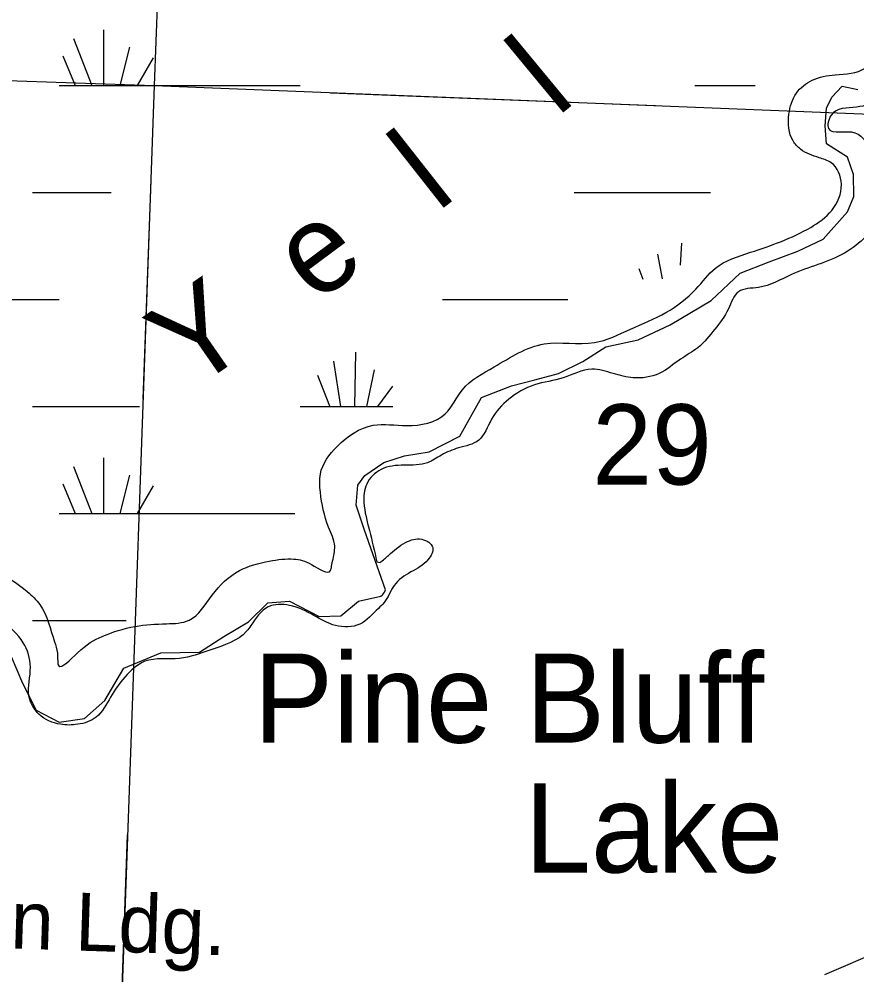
# Model space of a CAD drawing. Extents: x 1219626 to 1426462, y 456797 to 752399.
# Drawn here: x 1251626 to 1256321, y 604027 to 609386 of the extents above; entities that cross this region are included whole.
import ezdxf

# ---------------------------------------------------------------- set-up
doc = ezdxf.new("R2010")
doc.units = 0
for name, color, linetype in [('Geographic Features Text', 7, 'Continuous'), ('Lakes and Ponds', 7, 'Continuous'), ('Masks', 7, 'Continuous'), ('Narrow River Creek and Branch and Slough Text', 7, 'Continuous'), ('Section Lines', 7, 'Continuous'), ('Section Numbers', 7, 'Continuous'), ('State Routes Highway Center Lines', 7, 'Continuous'), ('Swamps', 7, 'Continuous'), ('Uninventoried Roads and Features', 7, 'Continuous')]:
    doc.layers.add(name, color=color, linetype=linetype)

msp = doc.modelspace()

# ---------------------------------------------------------------- linework, layer by layer
at = {"layer": 'Lakes and Ponds'}
for p, q in [((1253377.2, 606318.6), (1253382.8, 606347.4)), ((1253630.9, 606343.5), (1253649.9, 606339.7))]:
    msp.add_line(p, q, dxfattribs=at)
for points in [[(1253382.8, 606347.4), (1253394.3, 606431.3), (1253359.9, 606538.3), (1253314.1, 606733), (1253314.1, 606836.1), (1253407.6, 606990.5), (1253609.9, 607108.9), (1253798.2, 607107.2), (1254014.4, 607173.8), (1254109.8, 607307.4), (1254287.7, 607436.4), (1254568.6, 607564.9), (1254849.4, 607572.9), (1255052.3, 607647.2), (1255250.7, 607741.5), (1255418.6, 607872.4), (1255527.7, 607989.5), (1255724.1, 608078.8), (1256061.9, 608218.6), (1256180.2, 608314), (1256233.7, 608459.1), (1256176.4, 608581.3), (1256109.3, 608608.7), (1256005, 608656.9), (1255962.7, 608703.5), (1255939.8, 608852.4), (1255981.8, 608970.7), (1256069.6, 609043.3), (1256199.3, 609073.8), (1256367.2, 609112), (1256462.4, 609194.8), (1256606.8, 609234.9), (1256687.1, 609315.2), (1256711.1, 609395.5), (1256687.1, 609483.8), (1256598.8, 609548.1), (1256534.6, 609604.3), (1256498.5, 609704), (1256506.5, 609832.5), (1256610.8, 609928.8), (1256723.2, 609920.8), (1256827.5, 609856.5), (1256907.8, 609824.4), (1257008.3, 609823.4), (1257057.9, 609850.1), (1257054.1, 609865.4), (1256988, 609904.7), (1256843.6, 609952.9), (1256731.2, 610041.2), (1256683.1, 610185.7), (1256683.1, 610434.6), (1256763.3, 610683.5), (1256891.7, 610892.3), (1257028.1, 611020.8), (1257124.4, 611044.8), (1257172.6, 611044.8), (1257309, 611020.8), (1257433.7, 610985.2), (1257536.8, 610947), (1257616.9, 610901.2), (1257670.3, 610813.4), (1257712.3, 610805.7), (1257719.9, 610851.6), (1257620.7, 611050.1), (1257552, 611057.7), (1257429.9, 611061.6), (1257357.1, 611077), (1257252.8, 611181.3), (1257201, 611370.8), (1257235.3, 611466.3), (1257304, 611557.9), (1257449, 611638.1), (1257549.7, 611671.1), (1257815.3, 611703), (1257983.1, 611671.1), (1258111.5, 611639), (1258231.8, 611622.9), (1258364.8, 611683.9), (1258448.8, 611775.5), (1258544.2, 611943.5), (1258592.9, 612112.7), (1258689.2, 612265.3), (1258793.6, 612409.8), (1258905.9, 612498.1), (1259049, 612502.6), (1259117.7, 612475.9), (1259171.1, 612437.7), (1259258.9, 612406.2), (1259331.2, 612474), (1259365.7, 612567.5), (1259361.9, 612647.7)], [(1259559.1, 612411.6), (1259470.8, 612283.2), (1259407.7, 612223.9), (1259220.7, 612151.4), (1259121.5, 612178.1), (1259005.4, 612307.3), (1258917.1, 612307.3), (1258877, 612194.8), (1258780.7, 611996.9), (1258727.3, 611855.7), (1258633.9, 611679.4), (1258489.4, 611534.9), (1258320.9, 611454.6), (1258232.6, 611438.5), (1257999.9, 611454.6), (1257792.4, 611485.3), (1257606.7, 611454.6), (1257462.3, 611406.4), (1257406.1, 611342.2), (1257398.1, 611310), (1257462.3, 611229.8), (1257582.6, 611213.7), (1257727.1, 611197.6), (1257839.4, 611109.3), (1257903.6, 610964.8), (1257919.7, 610764.1), (1257839.4, 610627.6), (1257727.1, 610579.4), (1257614.7, 610619.5), (1257542.5, 610707.9), (1257470.3, 610788.2), (1257374, 610820.3), (1257189.4, 610844.4), (1257077.1, 610764.1), (1256947.2, 610552.2), (1256911, 610439.2), (1256897.6, 610335), (1256940.7, 610137.8), (1257036.9, 610081.6), (1257157.3, 610033.4), (1257210.5, 609992.5), (1257277.7, 609905), (1257283, 609790.2), (1257191.4, 609675.6), (1257088.4, 609622.2), (1257038.8, 609618.4), (1256892.5, 609688.2), (1256812.3, 609744.4), (1256756.1, 609744.4), (1256775.5, 609656.5), (1256844.4, 609527.6), (1256924.6, 609391.1), (1256928.1, 609341.9), (1256932, 609257.9), (1256760.2, 609119.6), (1256626.7, 609043.3), (1256455, 608934.9), (1256317.6, 608892.9), (1256176.4, 608848.5), (1256162.3, 608772.9), (1256310, 608749.3), (1256370.9, 608700.6), (1256467.2, 608548), (1256466.4, 608440), (1256447.3, 608294.9), (1256250.5, 608074.3), (1255953.6, 607953.9), (1255769, 607881.6), (1255656.7, 607857.5), (1255600.5, 607761.2), (1255525.1, 607648), (1255428.8, 607543.6), (1255332.5, 607479.4), (1255212.1, 607399.1), (1255067.7, 607375), (1254955.3, 607399.1), (1254835, 607423.2), (1254674.5, 607375), (1254514, 607334.9), (1254369.5, 607254.6), (1254273.2, 607142.2), (1254201.3, 607024.9), (1254088.7, 606981.6), (1253992.4, 606941.5), (1253915.1, 606898.9), (1253783.7, 606885.3), (1253655.3, 606861.2), (1253573.6, 606778.8), (1253558.4, 606675.7), (1253588.9, 606519.2), (1253630.9, 606343.5)], [(1253649.9, 606339.7), (1253695.5, 606379.4), (1253791.8, 606451.7), (1253882.7, 606469.5), (1253943.8, 606423.7), (1253917.1, 606355), (1253821.7, 606286.3), (1253727.6, 606210.8), (1253671.4, 606114.5), (1253639.3, 606082.4), (1253535, 605994), (1253398.6, 605986), (1253278.2, 606042.2), (1253141.8, 606098.4), (1253021.4, 606090.4), (1252925.1, 605986), (1252901, 605953.9), (1252700.4, 605849.5), (1252523.9, 605801.3), (1252331.3, 605785.3), (1252218.9, 605697), (1252138.7, 605584.5), (1252058.4, 605472.1), (1251954.1, 605432), (1251857.8, 605432), (1251737.4, 605488.2), (1251681.3, 605592.6), (1251689.3, 605753.2), (1251649.2, 605889.7), (1251528.8, 606018.1), (1251448.6, 606074.3), (1251320.2, 606042.2), (1251272, 605905.7), (1251264, 605753.2), (1251304.1, 605592.6), (1251319.7, 605516.6), (1251284.1, 605377.4), (1251255.3, 605340.1), (1251135.6, 605327.6), (1251023.3, 605399.9), (1250918.9, 605480.2), (1250806.6, 605544.4), (1250734.4, 605536.4), (1250662.1, 605440), (1250774.5, 605303.5), (1250862.8, 605191.1), (1250902.9, 605118.9), (1250910.9, 605070.7), (1250878.8, 604974.3), (1250814.6, 604902.1), (1250705.8, 604846.7), (1250573.9, 604861.9), (1250509.7, 604958.3), (1250397.3, 605094.8), (1250317.1, 605143), (1250252.9, 605167), (1250100.4, 605118.9), (1249931.9, 604966.3), (1249828.6, 604843.8), (1249634, 604595.6), (1249550, 604504), (1249530.9, 604439.1), (1249442.4, 604275.8), (1249322, 604171.4), (1249210.4, 604133.6), (1249054, 604129.8), (1248989.1, 604148.9), (1248934.4, 604175.6), (1248889.9, 604171.8), (1248910.5, 604089), (1248905.5, 603999.9), (1248839.3, 603849.7), (1248733.8, 603782.2), (1248643.4, 603801.4), (1248477, 603766.1), (1248348.6, 603750), (1248212.2, 603774.1), (1248075.8, 603862.4), (1248011.6, 603982.9), (1247987.5, 604119.4), (1248035.7, 604296), (1248043.7, 604368.3), (1248043.7, 604416.5), (1248043.7, 604496.7), (1247979.5, 604577), (1247843.1, 604569), (1247737.8, 604478.4), (1247798.9, 604391.9), (1247885.4, 604267.2), (1247872.6, 604089), (1247794.9, 604023)], [(1245267.1, 604833.3), (1245292.3, 604815.2), (1245467.8, 604913.5), (1245628.3, 605074.1), (1245788.8, 605210.6), (1245877, 605307), (1245973.3, 605395.3), (1246085.7, 605443.5), (1246230.1, 605451.5), (1246278.3, 605427.4), (1246334.4, 605395.3), (1246478.3, 605396), (1246655.4, 605451.5), (1246783.8, 605499.7), (1246952.3, 605443.5), (1247040.6, 605371.2), (1247217.1, 605387.3), (1247314, 605467.3), (1247459, 605434.2), (1247746.8, 605371.2), (1248067.8, 605226.7), (1248127, 605174.6), (1248185.5, 605128.8), (1248332.6, 605082.2), (1248469, 605017.9), (1248533.2, 604945.7), (1248671.4, 604904.8), (1248752.8, 604892.1), (1248796.1, 604828.4), (1248798.6, 604772.5), (1248768.1, 604719), (1248714.7, 604668.1), (1248755.4, 604645.2), (1248830.1, 604592.4), (1248846.2, 604560.3), (1248846.2, 604520.1), (1248846.2, 604471.9), (1248886.3, 604407.7), (1248958.5, 604351.5), (1249078.9, 604335.5), (1249231.3, 604351.5), (1249367.8, 604488), (1249520.2, 604728.9), (1249712.8, 604953.7), (1249881.3, 605162.4), (1249993.7, 605274.9), (1250057.9, 605307), (1250226.4, 605339.1), (1250338.7, 605323), (1250467.1, 605250.8), (1250539.4, 605162.4), (1250571.8, 605125), (1250605.7, 605082.6), (1250643.7, 605050), (1250683.8, 605090.2), (1250664.3, 605164.5), (1250619.6, 605290.9), (1250561.6, 605338.8), (1250499.2, 605411.3), (1250497.2, 605491.5), (1250531.3, 605596), (1250611.6, 605652.2), (1250739.7, 605700.3), (1250812.2, 605708.4), (1250890.7, 605688.4), (1250961.9, 605662.9), (1251095.9, 605601), (1251061.9, 605776.6), (1251063.6, 605831.8), (1251072.1, 605942.1), (1251134.9, 606101.6), (1251226.5, 606230.5), (1251356.2, 606289.7), (1251481.7, 606284.6), (1251671.6, 606175.9), (1251742.9, 606103), (1251824.1, 605894.9), (1251840.2, 605830.6), (1251848, 605760.2), (1251953.2, 605833.2), (1252092.2, 605924.8), (1252276.2, 605980.8), (1252451.8, 605996.1), (1252578.4, 606015.3), (1252707.4, 606156.5), (1252860.1, 606293.9), (1253028, 606347.4), (1253165.3, 606358.8), (1253264.5, 606328.3), (1253371.4, 606293.9), (1253377.2, 606318.6)]]:
    msp.add_spline(points, degree=3, dxfattribs=at)
at = {"layer": 'Masks'}
for p, q in [((1253370.4, 608973.7), (1255192.4, 608901)), ((1252363.8, 608484.1), (1252320.2, 607254.8)), ((1252201.5, 603901), (1252233.8, 604812.6))]:
    msp.add_line(p, q, dxfattribs=at)
at = {"layer": 'Section Lines'}
for p, q in [((1252586, 614274.1), (1252382.5, 609013.1)), ((1247450, 609187.6), (1252382.5, 609013.1)), ((1252382.5, 609013.1), (1252195.1, 603721.4)), ((1252382.5, 609013.1), (1257686.2, 608801.4))]:
    msp.add_line(p, q, dxfattribs=at)
at = {"layer": 'State Routes Highway Center Lines'}
for points in [[(1253678.3, 606185.6), (1253561.5, 606520.4), (1253514.9, 606660.7), (1253524.8, 606773.9), (1253563.2, 606827.5), (1253669.9, 606900.5), (1253784.8, 606936.9), (1253923.6, 606960.8), (1254094.8, 607047.5), (1254216.8, 607264.9), (1254385.9, 607330), (1254516.7, 607363.3), (1254648.3, 607399.2), (1254785.7, 607466.6), (1254914.4, 607549.2), (1255094.3, 607588.7), (1255274.8, 607671.7), (1255504, 607808.3), (1255667.5, 607962.6), (1255828.4, 608026), (1255989.4, 608084.6), (1256130.9, 608152.9), (1256267.9, 608306.3), (1256303.6, 608391.6), (1256301.6, 608514.1), (1256267.5, 608611.7), (1256149.5, 608687.1), (1256142.8, 608787.1), (1256150.8, 608886.6), (1256179.7, 608949.2), (1256238.7, 609010.3), (1256326, 608992.4)], [(1253528, 606122.5), (1253584.9, 606135.1), (1253644.7, 606148.4), (1253652.7, 606151.2), (1253659.9, 606155.7), (1253664.2, 606159.7), (1253668.8, 606165.4), (1253673.5, 606173.7), (1253678.3, 606185.6)], [(1251580.8, 605812.1), (1251645.2, 605662.4), (1251721, 605511.9), (1251850.6, 605444), (1251992.7, 605464.2), (1252105.7, 605566), (1252213.2, 605747.3), (1252420.2, 605832), (1252637.2, 605837.5), (1252772.5, 605924), (1252911.7, 606007.4), (1253019.5, 606112.6), (1253140.9, 606123.5), (1253307.4, 606036.2), (1253429.3, 606040.7), (1253528, 606122.5)]]:
    msp.add_lwpolyline(points, dxfattribs=at)
at = {"layer": 'Swamps'}
for p, q in [((1252099.7, 609325.6), (1252099.7, 609014.6)), ((1251930.6, 609277.3), (1252033.6, 609014.6)), ((1252244.7, 609228.9), (1252191.1, 609014.5)), ((1251870.1, 609180.6), (1251941, 609014.6)), ((1252377.6, 609168.5), (1252287.9, 609014.7)), ((1251851, 609014.6), (1253201.1, 609014.6)), ((1255413.2, 609014.6), (1255751.1, 609014.6)), ((1251701, 608414.6), (1252142, 608414.6)), ((1254736.4, 608414.6), (1255501.1, 608414.6)), ((1251135.5, 607814.6), (1251851, 607814.6)), ((1253998.9, 607814.6), (1254701.1, 607814.6)), ((1253507.2, 607214.6), (1253513, 607518.3)), ((1253429.1, 607214.7), (1253389.7, 607467.9)), ((1253574.3, 607214.4), (1253617.2, 607420.2)), ((1253366.7, 607215.6), (1253300.7, 607388.4)), ((1251701, 607214.6), (1252301.1, 607214.6)), ((1252099.7, 606925.6), (1252099.7, 606614.6)), ((1251930.6, 606877.3), (1252033.6, 606614.6)), ((1252244.7, 606828.9), (1252191.1, 606614.5)), ((1251870.1, 606780.6), (1251941, 606614.6)), ((1252377.6, 606768.5), (1252287.9, 606614.7))]:
    msp.add_line(p, q, dxfattribs=at)
for points in [[(1255333.1, 608006.6), (1255339.8, 608130.7)], [(1255230.5, 607930.8), (1255205.3, 608069.1)], [(1255123.7, 607927.1), (1255101, 607986.6)], [(1253636.5, 607214.1), (1253720.3, 607327.8)], [(1253201.1, 607214.6), (1253719.6, 607214.6)], [(1251851, 606614.6), (1253171.6, 606614.6)], [(1251701, 606014.6), (1252226.4, 606014.6)]]:
    msp.add_lwpolyline(points, dxfattribs=at)
at = {"layer": 'Uninventoried Roads and Features'}
msp.add_line((1257135.5, 604456.4), (1256139.1, 604027.1), dxfattribs=at)

# ---------------------------------------------------------------- texts
at = {"layer": 'Geographic Features Text'}
msp.add_text('Mason Ldg.', height=325, rotation=358.1524, dxfattribs=at).set_placement((1250511.8, 604210))
at = {"layer": 'Narrow River Creek and Branch and Slough Text'}
for s, rotation, p in [('l', 39.5656, (1254640.6, 608833.7)), ('l', 38.1852, (1253970.2, 608300.5)), ('e', 36.6697, (1253285.7, 607785.4)), ('Y', 34.7488, (1252585, 607292.6)), ('Pine Bluff', 0, (1252939.7, 605329)), ('Lake', 0, (1254458.9, 604601))]:
    msp.add_text(s, height=500, rotation=rotation, dxfattribs=at).set_placement(p)
at = {"layer": 'Section Numbers'}
msp.add_text('29', height=450, rotation=0, dxfattribs=at).set_placement((1254838, 606776.5))

doc.saveas('drawing.dxf')
